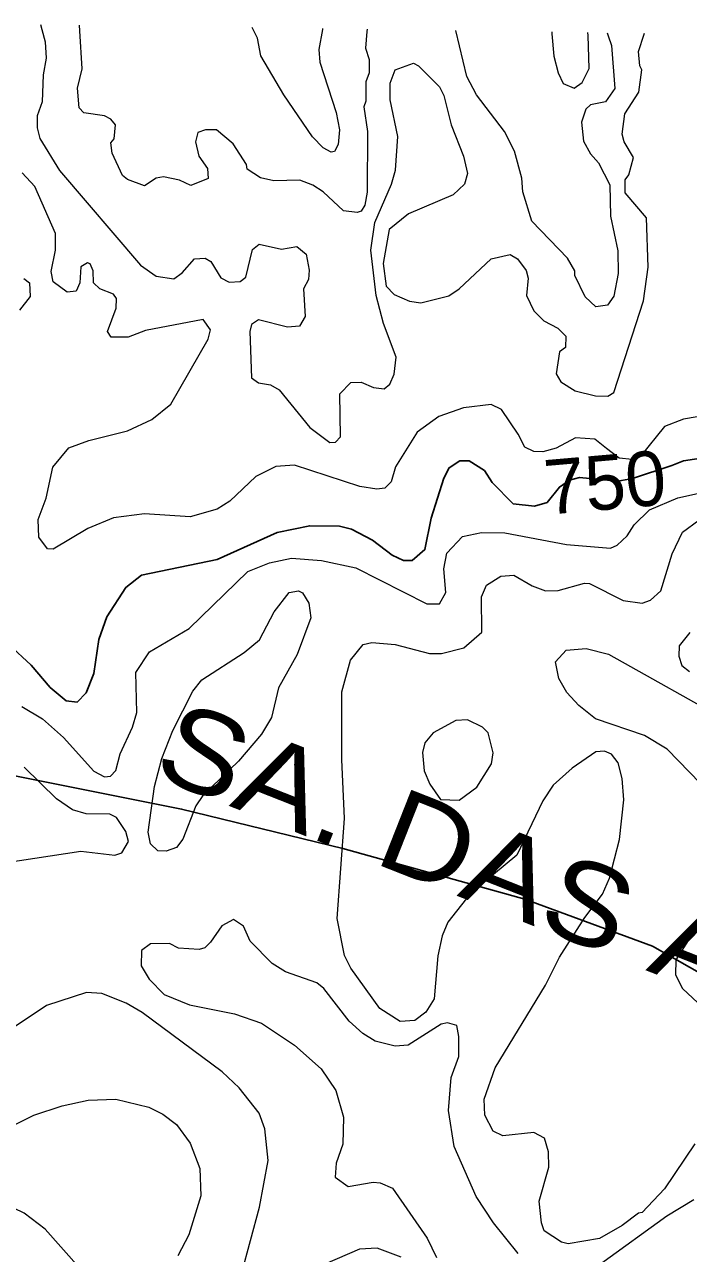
# Model space of a CAD drawing. Extents: x 763.2 to 816.8, y 7896.5 to 7952.7.
# Drawn here: x 772.304 to 774.248, y 7948.941 to 7952.542 of the extents above; entities that cross this region are included whole.
import ezdxf
from ezdxf.enums import TextEntityAlignment as Align

# ---------------------------------------------------------------- set-up
doc = ezdxf.new("R2010")
doc.units = 0
doc.header["$LTSCALE"] = 0.064
for name, color, linetype, lineweight in [('1', 7, 'Continuous', 25), ('2', 7, 'Continuous', 13), ('26', 7, 'Continuous', 25)]:
    doc.layers.add(name, color=color, linetype=linetype, lineweight=lineweight)
doc.layers.add('61', color=7, linetype='Continuous')

msp = doc.modelspace()

# ---------------------------------------------------------------- linework, layer by layer
at = {"layer": '1'}
msp.add_lwpolyline([(772.2575, 7950.7253), (772.3228, 7950.6654), (772.3788, 7950.5997), (772.4257, 7950.5606), (772.4572, 7950.5563), (772.4836, 7950.5844), (772.5061, 7950.6406), (772.5214, 7950.7406), (772.5445, 7950.8064), (772.6006, 7950.893), (772.6461, 7950.9288), (772.868, 7950.9746), (773.0432, 7951.0535), (773.1391, 7951.0735), (773.2263, 7951.072), (773.2614, 7951.0634), (773.3226, 7951.0312), (773.3806, 7950.9874), (773.4136, 7950.9719), (773.4388, 7950.9721), (773.4762, 7951.0035), (773.4943, 7951.0956), (773.5321, 7951.2132), (773.5477, 7951.2433), (773.579, 7951.2637), (773.6062, 7951.2638), (773.6512, 7951.2349), (773.6733, 7951.2), (773.7346, 7951.1378), (773.7976, 7951.1306), (773.8342, 7951.1412), (773.8706, 7951.1867), (773.9, 7951.2068), (773.9297, 7951.2147), (774.0413, 7951.2039), (774.0848, 7951.2118), (774.1995, 7951.2503), (774.2339, 7951.2633), (774.3307, 7951.2787)], dxfattribs=at)
at = {"layer": '2'}
for points in [[(772.3502, 7952.5418), (772.354, 7952.5277), (772.3639, 7952.4913), (772.3668, 7952.4436), (772.3577, 7952.3943), (772.3554, 7952.3157), (772.3406, 7952.2749), (772.3405, 7952.2394), (772.3487, 7952.2076), (772.4062, 7952.1139), (772.643, 7951.8365), (772.6887, 7951.805), (772.7404, 7951.7967), (772.7653, 7951.814), (772.8012, 7951.8558), (772.8322, 7951.8576), (772.8497, 7951.8473), (772.8788, 7951.7994), (772.9026, 7951.7871), (772.9356, 7951.7889), (772.9515, 7951.8013), (772.9709, 7951.8832), (772.9912, 7951.8982), (773.0563, 7951.8838), (773.1008, 7951.8918), (773.129, 7951.8688), (773.1375, 7951.8224), (773.1356, 7951.795), (773.1211, 7951.7673), (773.1255, 7951.6862), (773.1086, 7951.6582), (773.0735, 7951.6555), (772.9892, 7951.6764), (772.9683, 7951.6628), (772.9632, 7951.6422), (772.9683, 7951.5071), (772.9892, 7951.4919), (773.024, 7951.4859), (773.0499, 7951.4714), (773.1388, 7951.3613), (773.1981, 7951.317), (773.2145, 7951.3187), (773.2293, 7951.3341), (773.2268, 7951.46), (773.2596, 7951.4928), (773.2896, 7951.4941), (773.3261, 7951.4782), (773.3569, 7951.475), (773.3741, 7951.4882), (773.3861, 7951.5178), (773.3918, 7951.567), (773.3547, 7951.6662), (773.3332, 7951.7484), (773.3183, 7951.8805), (773.3297, 7951.962), (773.3788, 7952.0738), (773.3906, 7952.1153), (773.397, 7952.2139), (773.3742, 7952.3209), (773.3742, 7952.3702), (773.3893, 7952.4096), (773.4429, 7952.4288), (773.4581, 7952.4206), (773.5194, 7952.359), (773.5318, 7952.334), (773.553, 7952.2479), (773.5896, 7952.156), (773.6009, 7952.1053), (773.5923, 7952.0747), (773.559, 7952.043), (773.4279, 7951.987), (773.3712, 7951.941), (773.3545, 7951.8421), (773.3632, 7951.7754), (773.3863, 7951.7506), (773.4316, 7951.731), (773.4645, 7951.7261), (773.5461, 7951.7472), (773.5763, 7951.7671), (773.671, 7951.8553), (773.7266, 7951.8684), (773.7474, 7951.8553), (773.7734, 7951.8213), (773.7785, 7951.7991), (773.7736, 7951.7484), (773.7959, 7951.7034), (773.8247, 7951.6738), (773.8659, 7951.6525), (773.889, 7951.6288), (773.8887, 7951.5956), (773.8712, 7951.5826), (773.861, 7951.5184), (773.8746, 7951.4954), (773.9167, 7951.4686), (773.9763, 7951.4544)], [(773.3071, 7952.528), (773.3065, 7952.5217), (773.3022, 7952.4731), (773.3132, 7952.4399), (773.3133, 7952.4), (773.3036, 7952.3736), (773.3034, 7952.3176), (773.2971, 7952.3004), (773.3084, 7952.2282), (773.3069, 7952.0512), (773.3002, 7952.0128), (773.2897, 7951.9954), (773.2779, 7951.9908), (773.2379, 7951.9958), (773.178, 7952.0518), (773.1482, 7952.0714), (773.1095, 7952.0863), (773.0339, 7952.0844), (772.9952, 7952.0926), (772.9558, 7952.1185), (772.9541, 7952.1318), (772.9143, 7952.1921), (772.8655, 7952.2337), (772.8335, 7952.2337), (772.8113, 7952.2257), (772.8041, 7952.1984), (772.8143, 7952.156), (772.8397, 7952.1203), (772.8415, 7952.0908), (772.7908, 7952.0699), (772.7578, 7952.0858), (772.7104, 7952.0955), (772.689, 7952.0922), (772.6546, 7952.0698), (772.6051, 7952.0876), (772.5905, 7952.0992), (772.5604, 7952.1648), (772.5561, 7952.1952), (772.5657, 7952.2074), (772.5695, 7952.2481), (772.5561, 7952.2644), (772.5373, 7952.2747), (772.4776, 7952.2832), (772.4639, 7952.2981), (772.4588, 7952.3558), (772.4718, 7952.4122), (772.4654, 7952.5231), (772.4644, 7952.5401)], [(773.1767, 7952.5299), (773.1762, 7952.527), (773.1655, 7952.4688), (773.1683, 7952.4317), (773.2164, 7952.2842), (773.2261, 7952.2337), (773.2221, 7952.1906), (773.2116, 7952.1702), (773.2016, 7952.1682), (773.1781, 7952.1803), (773.1474, 7952.2125), (773.0627, 7952.3361), (772.9955, 7952.4504), (772.9861, 7952.5018), (772.97, 7952.5329)], [(774.0106, 7952.5179), (774.0134, 7952.5093), (774.0228, 7952.4804), (774.0329, 7952.3545), (774.0059, 7952.3156), (773.9616, 7952.3062), (773.9474, 7952.2941), (773.9347, 7952.2559), (773.941, 7952.2001), (773.9616, 7952.1628), (773.9847, 7952.1371), (774.0181, 7952.0719), (774.0199, 7951.9806), (774.0412, 7951.8786), (774.043, 7951.8121), (774.0297, 7951.7458), (774.0114, 7951.7197), (773.9767, 7951.7145), (773.946, 7951.7441), (773.9158, 7951.8062), (773.9155, 7951.8199), (773.8938, 7951.857), (773.7896, 7951.9655), (773.7637, 7952.0515), (773.7601, 7952.0915), (773.7384, 7952.1711), (773.7098, 7952.2283), (773.6273, 7952.3356), (773.5989, 7952.3894), (773.567, 7952.5243)], [(773.8481, 7952.5203), (773.8486, 7952.5145), (773.8541, 7952.4494), (773.8665, 7952.4007), (773.8819, 7952.3689), (773.9141, 7952.3558), (773.9372, 7952.3718), (773.9573, 7952.413), (773.9544, 7952.51), (773.9541, 7952.5187)], [(774.1252, 7951.9757), (774.0628, 7952.0491), (774.0628, 7952.0868), (774.0743, 7952.1013), (774.0873, 7952.152), (774.06, 7952.1987), (774.0546, 7952.2205), (774.062, 7952.2805), (774.1036, 7952.344), (774.1118, 7952.409), (774.1056, 7952.4208), (774.1023, 7952.4631), (774.1187, 7952.5133), (774.1197, 7952.5163)], [(772.4922, 7951.3235), (772.6052, 7951.3511), (772.6768, 7951.3848), (772.7321, 7951.4295), (772.8412, 7951.6203), (772.8482, 7951.6475), (772.8272, 7951.6777), (772.6578, 7951.6459), (772.6072, 7951.6259), (772.5572, 7951.6263), (772.5461, 7951.6429), (772.5715, 7951.7107), (772.5732, 7951.7393), (772.5637, 7951.752), (772.5242, 7951.7675), (772.5052, 7951.7854), (772.5041, 7951.8202), (772.4961, 7951.8408), (772.4877, 7951.8439), (772.4687, 7951.8319), (772.4653, 7951.7853), (772.4546, 7951.761), (772.4282, 7951.7574), (772.3869, 7951.7883), (772.3817, 7951.8184), (772.3946, 7951.8812), (772.3945, 7951.9298), (772.3339, 7952.0672), (772.2968, 7952.1073)], [(773.9763, 7951.4544), (774.0127, 7951.4532), (774.0301, 7951.4641), (774.1169, 7951.7327), (774.13, 7951.8313), (774.1252, 7951.9757)], [(772.3016, 7951.7978), (772.3176, 7951.7855), (772.3203, 7951.7454), (772.2884, 7951.7052)], [(774.2738, 7951.3924), (774.2336, 7951.3858), (774.1779, 7951.3643), (774.109, 7951.2779), (774.0837, 7951.2677), (774.046, 7951.2717), (774.0082, 7951.2995), (773.9745, 7951.3272), (773.9175, 7951.3313), (773.8614, 7951.3005), (773.8222, 7951.2905), (773.7953, 7951.2909), (773.769, 7951.3037), (773.7501, 7951.3419), (773.7006, 7951.4137), (773.6704, 7951.4285), (773.5894, 7951.4186), (773.5172, 7951.3938), (773.454, 7951.3474), (773.3907, 7951.2461), (773.3773, 7951.2023), (773.3587, 7951.1837), (773.3351, 7951.1806), (773.2856, 7951.1881), (773.0943, 7951.2507), (773.0393, 7951.2474), (772.9814, 7951.2181), (772.9053, 7951.1455), (772.8679, 7951.1222), (772.7887, 7951.1), (772.6553, 7951.1079), (772.564, 7951.0964), (772.4884, 7951.0652), (772.3869, 7951.0049), (772.371, 7951.006), (772.3452, 7951.0403)], [(772.3452, 7951.0403), (772.3438, 7951.0916), (772.3666, 7951.1542), (772.3861, 7951.2449), (772.4336, 7951.3016), (772.4922, 7951.3235)], [(774.0686, 7951.0435), (774.0896, 7951.0757), (774.1344, 7951.1198), (774.2176, 7951.1554), (774.3412, 7951.1827)], [(773.8266, 7949.2791), (773.7951, 7949.2953), (773.7051, 7949.2856), (773.6762, 7949.2994), (773.6519, 7949.3465), (773.6504, 7949.393), (773.6822, 7949.4857), (773.8293, 7949.7277), (773.8704, 7949.8097), (773.9449, 7949.9254), (773.9969, 7949.9939), (774.017, 7950.0405), (774.0462, 7950.1542), (774.0594, 7950.2706), (774.0545, 7950.3332), (774.0425, 7950.379), (774.0228, 7950.4047), (774.0027, 7950.4129), (773.9776, 7950.411), (773.9082, 7950.3635), (773.852, 7950.3136), (773.8215, 7950.2672), (773.7458, 7950.1081), (773.609, 7949.9954), (773.5435, 7949.9116), (773.5268, 7949.8716), (773.5141, 7949.8137), (773.5038, 7949.6872), (773.4788, 7949.6484), (773.4473, 7949.6243), (773.4036, 7949.6208), (773.3442, 7949.6588), (773.2592, 7949.777), (773.2405, 7949.8143), (773.2197, 7949.9224), (773.2409, 7950.216), (773.2329, 7950.3883), (773.2329, 7950.5869), (773.2584, 7950.6796), (773.2959, 7950.7258), (773.3206, 7950.7317), (773.3889, 7950.7251), (773.4902, 7950.6989), (773.5251, 7950.6991), (773.59, 7950.7156), (773.6434, 7950.7618), (773.6423, 7950.8654), (773.6573, 7950.8993), (773.6988, 7950.9254), (773.7373, 7950.9287), (773.7908, 7950.8972), (773.8301, 7950.883), (773.8671, 7950.8837), (773.9444, 7950.9056), (773.9582, 7950.904), (774.0569, 7950.8548), (774.1128, 7950.847), (774.1377, 7950.855), (774.1676, 7950.8824), (774.2008, 7950.9907), (774.2312, 7951.0547), (774.2792, 7951.0895)], [(772.2958, 7950.5435), (772.3556, 7950.5074), (772.4171, 7950.4528), (772.5069, 7950.3547), (772.5375, 7950.3376), (772.5553, 7950.3402), (772.5706, 7950.3559), (772.5839, 7950.4054), (772.6195, 7950.483), (772.6325, 7950.5262), (772.6297, 7950.6438), (772.6697, 7950.704), (772.7857, 7950.7729), (772.9574, 7950.939), (773.0208, 7950.965), (773.0859, 7950.978), (773.1739, 7950.9719), (773.2739, 7950.9503), (773.4819, 7950.8446), (773.5191, 7950.845), (773.538, 7950.8774), (773.5321, 7950.9477), (773.5403, 7950.993), (773.5864, 7951.0422), (773.6421, 7951.0538)], [(773.6421, 7951.0538), (773.7103, 7951.0523), (773.8913, 7951.0181), (774.0198, 7951.0081), (774.04, 7951.0165), (774.0686, 7951.0435)], [(774.253, 7950.7608), (774.2209, 7950.7216), (774.2206, 7950.6913), (774.2293, 7950.6637), (774.2517, 7950.6463)], [(774.2834, 7950.3185), (774.1865, 7950.4189), (774.1195, 7950.4591), (773.9762, 7950.5074), (773.9276, 7950.5466), (773.8923, 7950.5849), (773.8684, 7950.6263), (773.8594, 7950.6745), (773.8903, 7950.7087), (773.9491, 7950.7135), (774.0143, 7950.6972), (774.377, 7950.4943)], [(772.244, 7950.0862), (772.468, 7950.1202), (772.5682, 7950.1086), (772.5883, 7950.1152), (772.6081, 7950.1485), (772.6001, 7950.178), (772.5731, 7950.219), (772.5531, 7950.2287), (772.4836, 7950.229), (772.4437, 7950.2413), (772.3974, 7950.2738), (772.3024, 7950.3666)], [(773.75, 7948.9409), (773.6776, 7949.0307), (773.6261, 7949.1085), (773.5618, 7949.2547), (773.5451, 7949.3601), (773.5532, 7949.4573), (773.5762, 7949.5187), (773.5762, 7949.5771), (773.5695, 7949.609), (773.543, 7949.6174), (773.5243, 7949.6127), (773.4276, 7949.5518), (773.3889, 7949.5485), (773.3305, 7949.563), (773.2942, 7949.5859), (773.2547, 7949.622), (773.1801, 7949.7174), (773.1599, 7949.7347), (773.0681, 7949.7663), (773.0291, 7949.7911), (772.9643, 7949.8562), (772.9447, 7949.9003), (772.9155, 7949.9198), (772.8813, 7949.9017), (772.8487, 7949.8531), (772.8313, 7949.8372), (772.815, 7949.8317), (772.7547, 7949.8361), (772.7277, 7949.8494), (772.6725, 7949.849), (772.6464, 7949.8292), (772.6451, 7949.7842), (772.6681, 7949.7447), (772.7126, 7949.6998), (772.7864, 7949.6694), (772.9189, 7949.6437), (772.9972, 7949.6161), (773.0944, 7949.5517), (773.1725, 7949.4821), (773.2159, 7949.4192), (773.2376, 7949.3404), (773.236, 7949.2615), (773.2167, 7949.2057), (773.2136, 7949.1654), (773.2516, 7949.1378), (773.3247, 7949.1506), (773.3452, 7949.1484), (773.3815, 7949.1328), (773.4834, 7948.986), (773.5104, 7948.9295)], [(774.2562, 7949.8716), (774.2111, 7949.8017), (774.2107, 7949.758), (774.2309, 7949.7172), (774.3508, 7949.6054)], [(772.9386, 7948.8821), (772.9914, 7949.0775), (773.0174, 7949.2141), (773.0076, 7949.3061), (772.9911, 7949.3529), (772.9327, 7949.4264), (772.8822, 7949.4733), (772.6477, 7949.647), (772.6008, 7949.6747), (772.5303, 7949.703), (772.485, 7949.7062), (772.3676, 7949.6683), (772.2406, 7949.5829), (772.1251, 7949.4812), (772.1051, 7949.4698), (772.0802, 7949.4696), (772.0595, 7949.5009), (772.0545, 7949.644), (772.0319, 7949.7427), (772.0076, 7949.7842), (771.9549, 7949.8243), (771.8711, 7949.8181), (771.7746, 7949.784)], [(772.1472, 7949.2562), (772.3306, 7949.3463), (772.4134, 7949.3743), (772.4902, 7949.3904), (772.5705, 7949.3939), (772.6678, 7949.3698), (772.7085, 7949.3496), (772.7489, 7949.3189), (772.7886, 7949.2647), (772.8172, 7949.1905), (772.8203, 7949.1103), (772.7846, 7948.996), (772.7528, 7948.9347)], [(773.8262, 7949.0081), (773.8178, 7949.0316), (773.8113, 7949.0943), (773.8394, 7949.1943), (773.8389, 7949.2393), (773.8266, 7949.2791)], [(774.2673, 7949.2629), (774.1787, 7949.1307), (774.1128, 7949.0612), (774.1019, 7949.0598), (774.0542, 7949.0234), (773.9875, 7948.9849), (773.8958, 7948.97), (773.8761, 7948.9748), (773.8262, 7949.0081)], [(772.4633, 7948.9005), (772.3636, 7949.0125), (772.302, 7949.0591), (772.2128, 7949.1028), (772.1787, 7949.1112), (772.1472, 7949.1112), (772.0664, 7949.0908), (772.0013, 7949.0449), (771.9266, 7948.9574), (771.851, 7948.7968)], [(774.2646, 7949.0987), (774.1849, 7949.0508), (773.9904, 7948.9096)], [(773.4066, 7948.931), (773.337, 7948.9566), (773.285, 7948.9535), (773.0027, 7948.8318)]]:
    msp.add_lwpolyline(points, dxfattribs=at)
for points in [[(772.7961, 7950.5887), (772.8225, 7950.6221), (772.9472, 7950.7019), (772.9918, 7950.7389), (773.0352, 7950.8215), (773.0789, 7950.8779), (773.1058, 7950.883), (773.118, 7950.8773), (773.1368, 7950.8465), (773.1422, 7950.8041), (773.1025, 7950.6966), (773.0472, 7950.5986), (773.027, 7950.5117), (772.9977, 7950.4626), (772.9304, 7950.3834), (772.8261, 7950.2835), (772.8053, 7950.2529), (772.7676, 7950.155), (772.7482, 7950.1308), (772.7184, 7950.1205), (772.6936, 7950.1209), (772.6728, 7950.142), (772.6659, 7950.1761), (772.684, 7950.3093), (772.7053, 7950.3915), (772.738, 7950.4731)], [(773.6614, 7950.4669), (773.6452, 7950.4833), (773.6012, 7950.5046), (773.5672, 7950.5033), (773.5008, 7950.4667), (773.4758, 7950.4373), (773.4694, 7950.4095), (773.4746, 7950.3555), (773.4909, 7950.316), (773.5216, 7950.2717), (773.5772, 7950.2699), (773.6284, 7950.3078), (773.6716, 7950.3758), (773.6763, 7950.408)]]:
    msp.add_lwpolyline(points, close=True, dxfattribs=at)
at = {"layer": '26'}
msp.add_lwpolyline([(771.0421, 7950.2756), (771.5707, 7950.4081), (771.8675, 7950.4081), (772.1862, 7950.3587), (772.7633, 7950.2433), (773.2359, 7950.1278), (773.769, 7949.9795), (774.1427, 7949.8421), (774.4614, 7949.6607), (774.8516, 7949.4189), (775.0165, 7949.3475), (775.2308, 7949.298), (775.5935, 7949.254), (775.8133, 7949.2485), (776.0881, 7949.2595), (776.4673, 7949.3255), (776.7531, 7949.3859), (777.2642, 7949.5343), (777.4895, 7949.6058), (777.7258, 7949.7322), (777.8687, 7949.8366), (778.385, 7950.2639)], dxfattribs=at)

# ---------------------------------------------------------------- texts
at = {"layer": '26', "width": 1.15}
msp.add_text('SA. DAS ABÓBORAS', height=0.24, rotation=338.475, dxfattribs=at).set_placement((774.3602, 7949.6776), align=Align.CENTER)
at = {"layer": '61'}
msp.add_text('750', height=0.16, rotation=4.97, dxfattribs=at).set_placement((774.011, 7951.121), align=Align.CENTER)

doc.saveas('drawing.dxf')
